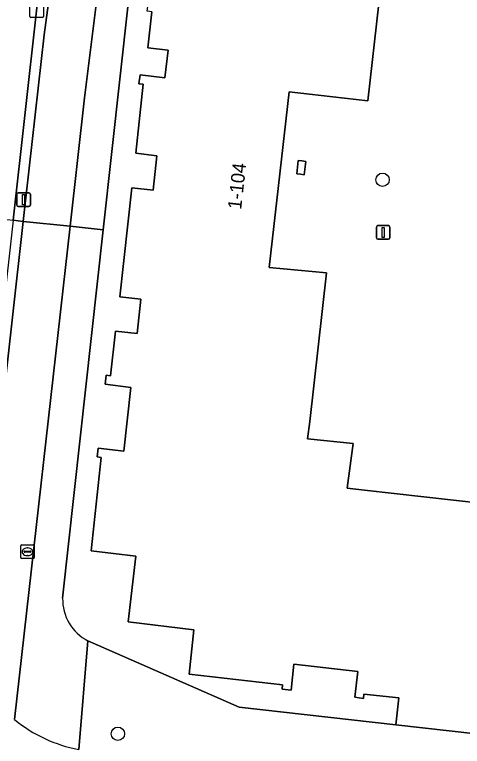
# Model space of a CAD drawing. Extents: x 161928 to 163071, y 386474 to 387428.
# Drawn here: x 162291.8 to 162324.7, y 386755.1 to 386808.8 of the extents above; entities that cross this region are included whole.
import ezdxf

# ---------------------------------------------------------------- set-up
doc = ezdxf.new("R2010")
doc.units = 0
for name, color, linetype in [('IMGEO_Boom', 7, 'Continuous'), ('IMGEO_Erf', 7, 'Continuous'), ('IMGEO_Fietspad_gesloten', 7, 'Continuous'), ('IMGEO_Kolk', 7, 'Continuous'), ('IMGEO_Lichtmast', 7, 'Continuous'), ('IMGEO_Pand', 7, 'Continuous'), ('IMGEO_Pand_nummerreeks', 7, 'Continuous'), ('IMGEO_Parkeervlak_open', 7, 'Continuous'), ('IMGEO_Rijbaan_lokaal_open', 7, 'Continuous'), ('IMGEO_Rioolput', 7, 'Continuous'), ('IMGEO_Verkeerseiland_open', 7, 'Continuous'), ('IMGEO_Voetpad_open', 7, 'Continuous')]:
    doc.layers.add(name, color=color, linetype=linetype)

msp = doc.modelspace()

# ---------------------------------------------------------------- linework, layer by layer
at = {"layer": 'IMGEO_Boom'}
for centre in [(162318.798, 386796.687), (162299.352, 386755.994)]:
    msp.add_circle(centre, 0.489, dxfattribs=at)
at = {"layer": 'IMGEO_Erf'}
for points in [[(162301.214, 386803.703), (162300.897, 386803.744), (162300.98, 386804.397), (162302.799, 386804.165), (162303.044, 386806.198), (162301.553, 386806.38), (162301.855, 386809.037), (162301.504, 386809.082), (162301.599, 386809.741), (162300.498, 386809.839), (162300.494, 386809.808), (162300.138, 386809.844), (162298.281, 386793.016), (162295.296, 386765.963)], [(162297.157, 386762.811), (162308.273, 386757.942), (162319.769, 386756.65), (162319.997, 386758.643), (162317.425, 386758.915), (162317.399, 386758.597), (162316.753, 386758.677), (162316.974, 386760.579), (162312.285, 386761.1), (162312.089, 386759.203), (162311.411, 386759.271), (162311.449, 386759.6), (162304.595, 386760.376), (162304.941, 386763.628), (162300.115, 386764.214), (162300.666, 386769.052), (162297.388, 386769.433), (162298.132, 386776.287), (162297.823, 386776.335), (162297.896, 386776.983), (162299.795, 386776.76), (162300.314, 386781.441), (162298.427, 386781.667), (162298.486, 386782.333), (162298.821, 386782.291), (162299.18, 386785.567), (162300.77, 386785.386), (162301.039, 386787.925), (162299.502, 386788.1), (162300.386, 386796.096), (162301.946, 386795.923), (162302.222, 386798.456), (162300.669, 386798.646), (162301.214, 386803.703)]]:
    msp.add_lwpolyline(points, dxfattribs=at)
msp.add_arc((162298.758, 386765.882), 3.463, 178.6527, 242.4641, dxfattribs=at)
at = {"layer": 'IMGEO_Fietspad_gesloten'}
for points in [[(162297.268, 386826.076), (162296.663, 386823.123), (162294.59, 386812.254), (162293.935, 386807.338), (162292.397, 386793.633), (162295.837, 386793.272), (162296.896, 386802.702), (162298.186, 386812.918), (162300.221, 386822.9), (162301.56, 386829.63)], [(162291.768, 386757.037), (162295.837, 386793.272), (162292.397, 386793.633), (162289.191, 386765.067), (162288.163, 386755.952)]]:
    msp.add_lwpolyline(points, dxfattribs=at)
at = {"layer": 'IMGEO_Kolk'}
for p, q in [((162292.884, 386808.678), (162292.884, 386809.53)), ((162293.885, 386809.53), (162293.885, 386808.678)), ((162293.811, 386808.604), (162292.959, 386808.604))]:
    msp.add_line(p, q, dxfattribs=at)
for points in [[(162292.884, 386808.678), (162292.884, 386809.53)], [(162293.885, 386809.53), (162293.885, 386808.678)], [(162293.811, 386808.604), (162292.959, 386808.604)]]:
    msp.add_lwpolyline(points, dxfattribs=at)
for centre, start, end in [((162292.961, 386808.68), 181.552, 268.448), ((162292.961, 386808.68), 181.552, 268.448), ((162293.809, 386808.68), 271.552, 358.448), ((162293.809, 386808.68), 271.552, 358.448)]:
    msp.add_arc(centre, 0.0765, start, end, dxfattribs=at)
at = {"layer": 'IMGEO_Lichtmast'}
for p, q in [((162291.933, 386794.831), (162291.933, 386795.631)), ((162291.933, 386795.631), (162291.933, 386794.831)), ((162292.033, 386795.731), (162292.823, 386795.731)), ((162292.823, 386795.731), (162292.033, 386795.731)), ((162292.923, 386795.631), (162292.923, 386794.831)), ((162292.923, 386794.831), (162292.923, 386795.631)), ((162292.823, 386794.731), (162292.033, 386794.731)), ((162292.033, 386794.731), (162292.823, 386794.731)), ((162318.346, 386792.419), (162318.346, 386793.219)), ((162318.346, 386793.219), (162318.346, 386792.419)), ((162318.446, 386793.319), (162319.236, 386793.319)), ((162319.236, 386793.319), (162318.446, 386793.319)), ((162319.336, 386793.219), (162319.336, 386792.419)), ((162319.336, 386792.419), (162319.336, 386793.219)), ((162319.236, 386792.319), (162318.446, 386792.319)), ((162318.446, 386792.319), (162319.236, 386792.319))]:
    msp.add_line(p, q, dxfattribs=at)
for points in [[(162292.353, 386795.606), (162292.503, 386795.606), (162292.503, 386794.856), (162292.353, 386794.856), (162292.353, 386795.606)], [(162318.766, 386793.194), (162318.916, 386793.194), (162318.916, 386792.444), (162318.766, 386792.444), (162318.766, 386793.194)]]:
    msp.add_lwpolyline(points, dxfattribs=at)
for centre, start, end in [((162292.033, 386795.631), 90, 180), ((162292.033, 386795.631), 90, 180), ((162292.823, 386795.631), 0, 90), ((162292.823, 386795.631), 360, 90), ((162292.033, 386794.831), 180, 270), ((162292.033, 386794.831), 180, 270), ((162292.823, 386794.831), 270, 0), ((162292.823, 386794.831), 270, 0), ((162318.446, 386793.219), 90, 180), ((162318.446, 386793.219), 90, 180), ((162319.236, 386793.219), 0, 90), ((162319.236, 386793.219), 360, 90), ((162318.446, 386792.419), 180, 270), ((162318.446, 386792.419), 180, 270), ((162319.236, 386792.419), 270, 0), ((162319.236, 386792.419), 270, 0)]:
    msp.add_arc(centre, 0.1, start, end, dxfattribs=at)
at = {"layer": 'IMGEO_Pand'}
for points in [[(162328.377, 386772.661), (162317.475, 386773.893), (162316.209, 386774.034), (162316.637, 386777.327), (162313.29, 386777.663), (162313.446, 386778.93), (162314.685, 386789.844), (162310.464, 386790.257), (162311.927, 386803.143), (162313.42, 386802.968), (162317.715, 386802.49), (162318.517, 386809.631)], [(162301.855, 386809.037), (162301.553, 386806.38), (162303.044, 386806.198), (162302.799, 386804.165), (162300.98, 386804.397), (162300.897, 386803.744), (162301.214, 386803.703), (162300.669, 386798.646), (162302.222, 386798.456), (162301.946, 386795.923), (162300.386, 386796.096), (162299.502, 386788.1), (162301.039, 386787.925), (162300.77, 386785.386), (162299.18, 386785.567), (162298.821, 386782.291), (162298.486, 386782.333), (162298.427, 386781.667), (162300.314, 386781.441), (162299.795, 386776.76), (162297.896, 386776.983), (162297.823, 386776.335), (162298.132, 386776.287), (162297.388, 386769.433), (162300.666, 386769.052), (162300.115, 386764.214), (162304.941, 386763.628), (162304.595, 386760.376), (162311.449, 386759.6), (162311.411, 386759.271), (162312.089, 386759.203), (162312.285, 386761.1), (162316.974, 386760.579), (162316.753, 386758.677), (162317.399, 386758.597), (162317.425, 386758.915), (162319.997, 386758.643), (162319.769, 386756.65), (162347.209, 386753.56)]]:
    msp.add_lwpolyline(points, dxfattribs=at)
msp.add_lwpolyline([(162313.158, 386798.043), (162312.875, 386798.077), (162312.605, 386798.115), (162312.505, 386797.13), (162312.768, 386797.096), (162313.044, 386797.06)], close=True, dxfattribs=at)
at = {"layer": 'IMGEO_Parkeervlak_open'}
msp.add_lwpolyline([(162318.517, 386809.631), (162317.715, 386802.49), (162313.42, 386802.968), (162311.927, 386803.143), (162310.464, 386790.257), (162314.685, 386789.844), (162313.446, 386778.93), (162313.29, 386777.663), (162316.637, 386777.327), (162316.209, 386774.034), (162317.475, 386773.893), (162328.377, 386772.661)], dxfattribs=at)
msp.add_lwpolyline([(162312.505, 386797.13), (162312.605, 386798.115), (162312.875, 386798.077), (162313.158, 386798.043), (162313.044, 386797.06), (162312.768, 386797.096)], close=True, dxfattribs=at)
at = {"layer": 'IMGEO_Rijbaan_lokaal_open'}
msp.add_lwpolyline([(162287.445, 386794.152), (162291.661, 386793.71), (162293.385, 386809.104), (162294.622, 386820.268), (162294.956, 386823.283), (162295.296, 386826.356), (162297.182, 386843.255), (162297.329, 386844.553), (162297.693, 386847.773), (162310.198, 386959.221)], dxfattribs=at)
at = {"layer": 'IMGEO_Rioolput'}
for p, q in [((162292.287, 386769.866), (162293.139, 386769.866)), ((162292.212, 386768.94), (162292.212, 386769.792)), ((162292.471, 386769.36), (162292.471, 386769.372)), ((162292.909, 386769.323), (162292.511, 386769.323)), ((162292.514, 386769.409), (162292.912, 386769.409)), ((162292.7, 386769.646), (162292.725, 386769.646)), ((162292.955, 386769.372), (162292.955, 386769.36)), ((162293.213, 386769.792), (162293.213, 386768.94)), ((162293.139, 386768.866), (162292.287, 386768.866)), ((162292.723, 386769.086), (162292.698, 386769.086))]:
    msp.add_line(p, q, dxfattribs=at)
for points in [[(162292.287, 386769.866), (162293.139, 386769.866)], [(162292.212, 386768.94), (162292.212, 386769.792)], [(162293.213, 386769.792), (162293.213, 386768.94)], [(162293.139, 386768.866), (162292.287, 386768.866)]]:
    msp.add_lwpolyline(points, dxfattribs=at)
for centre, radius, start, end in [((162292.289, 386769.79), 0.0765, 91.552, 178.448), ((162292.289, 386769.79), 0.0765, 91.552, 178.448), ((162293.137, 386769.79), 0.0765, 1.552, 88.448), ((162293.137, 386769.79), 0.0765, 1.552, 88.448), ((162292.511, 386769.369), 0.0403, 85.8775, 175.7526), ((162292.508, 386769.359), 0.0366, 178.938, 274.7102), ((162292.912, 386769.366), 0.043, 264.8664, 352.4533), ((162292.916, 386769.371), 0.0386, 1.7309, 96.639), ((162292.289, 386768.942), 0.0765, 181.552, 268.448), ((162292.289, 386768.942), 0.0765, 181.552, 268.448), ((162293.137, 386768.942), 0.0765, 271.552, 358.448), ((162293.137, 386768.942), 0.0765, 271.552, 358.448)]:
    msp.add_arc(centre, radius, start, end, dxfattribs=at)
for centre, major_axis, ratio, start_param, end_param in [((162292.699, 386769.366), (-0.387, 0.002), 0.722429, 4.712389, 7.853982), ((162292.724, 386769.366), (-0.39, 0.002), 0.717154, 1.570796, 4.712389)]:
    msp.add_ellipse(centre, major_axis=major_axis, ratio=ratio, start_param=start_param, end_param=end_param, dxfattribs=at)
at = {"layer": 'IMGEO_Verkeerseiland_open'}
for points in [[(162296.663, 386823.123), (162297.268, 386826.076), (162295.296, 386826.356), (162294.956, 386823.283), (162296.022, 386823.197), (162295.7, 386820.151), (162294.622, 386820.268), (162293.385, 386809.104), (162291.661, 386793.71), (162292.397, 386793.633), (162293.935, 386807.338), (162294.59, 386812.254)], [(162292.397, 386793.633), (162291.661, 386793.71), (162288.464, 386765.161), (162289.191, 386765.067)]]:
    msp.add_lwpolyline(points, close=True, dxfattribs=at)
at = {"layer": 'IMGEO_Voetpad_open'}
msp.add_lwpolyline([(162302.927, 386820.47), (162303.362, 386824.341), (162303.699, 386827.301), (162306.069, 386827.037), (162306.647, 386830.469), (162305.622, 386830.533), (162301.56, 386829.63), (162300.221, 386822.9), (162298.186, 386812.918), (162296.896, 386802.702), (162295.837, 386793.272), (162298.281, 386793.016), (162300.138, 386809.844), (162300.494, 386809.808), (162300.498, 386809.839), (162301.599, 386809.741), (162301.927, 386809.696), (162302.287, 386812.957), (162302.325, 386813.281), (162302.447, 386814.737)], close=True, dxfattribs=at)
for points in [[(162295.296, 386765.963), (162298.281, 386793.016), (162295.837, 386793.272), (162291.768, 386757.037)], [(162296.473, 386754.838), (162297.157, 386762.811)], [(162347.209, 386753.56), (162319.769, 386756.65), (162308.273, 386757.942), (162297.157, 386762.811), (162296.473, 386754.838)]]:
    msp.add_lwpolyline(points, dxfattribs=at)
for centre, radius, start, end in [((162298.758, 386765.882), 3.463, 178.6527, 242.4641), ((162298.473, 386765.249), 10.602, 230.7715, 259.128), ((162298.473, 386765.249), 10.602, 230.7715, 259.128)]:
    msp.add_arc(centre, radius, start, end, dxfattribs=at)

# ---------------------------------------------------------------- texts
at = {"layer": 'IMGEO_Pand_nummerreeks'}
msp.add_text('1-104', height=1, rotation=83.5227, dxfattribs=at).set_placement((162308.407, 386794.47))

doc.saveas('drawing.dxf')
